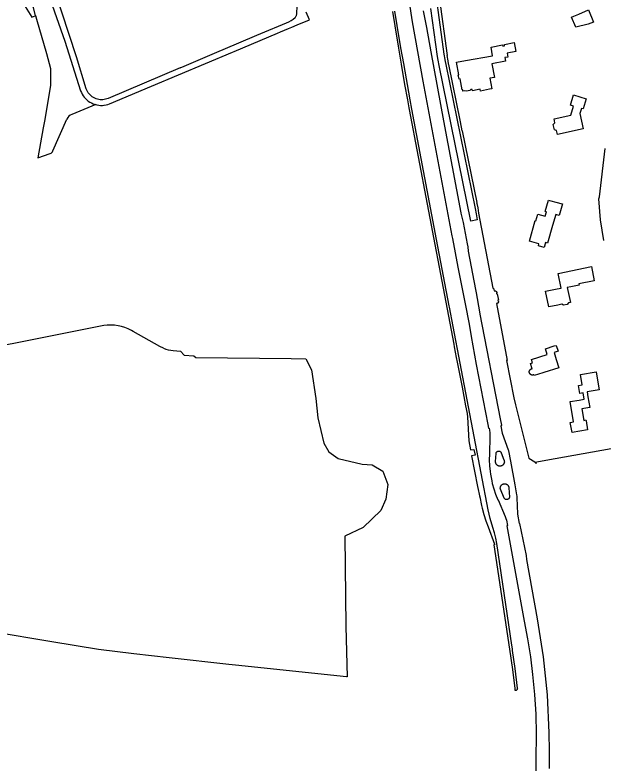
# Model space of a CAD drawing. Extents: x 131000 to 133013, y 393000 to 396501.
# Drawn here: x 132258.4 to 132579.2, y 393762.4 to 394170.7 of the extents above; entities that cross this region are included whole.
import ezdxf

# ---------------------------------------------------------------- set-up
doc = ezdxf.new("R2010")
doc.units = 0
doc.layers.add('gx-grn-maaiveld', color=7, linetype='Continuous')

msp = doc.modelspace()

# ---------------------------------------------------------------- linework, layer by layer
at = {"layer": 'gx-grn-maaiveld'}
for p, q in [((132302.41, 394121.83), (132289.45, 394116.47)), ((132279.09, 394096.55), (132286.64, 394113.85))]:
    msp.add_line(p, q, dxfattribs=at)
for points in [[(132259.48, 394239.46), (132267.55, 394212.31), (132277.56, 394179.37), (132285.48, 394156.35), (132294.19, 394129.35), (132294.58, 394128.42), (132295.05, 394127.53), (132295.58, 394126.68), (132296.18, 394125.88), (132296.85, 394125.12), (132297.59, 394124.42), (132298.39, 394123.77), (132299.24, 394123.2), (132300.13, 394122.7), (132301.07, 394122.28), (132302.03, 394121.93), (132302.41, 394121.83)], [(132237.63, 394231.32), (132237.45, 394228.76), (132237.31, 394226.49), (132245.32, 394216.28), (132261, 394196.41), (132262.59, 394194.29), (132263.52, 394191.46), (132264.26, 394188.91), (132265.91, 394183.21), (132268.25, 394174.88), (132269.37, 394170.28)], [(132485.55, 394198.94), (132492.41, 394149.26), (132492.55, 394148.4), (132492.72, 394147.27), (132493.07, 394145.29), (132493.39, 394143.68), (132509.36, 394065.11), (132509.98, 394062.22), (132510.61, 394058.89), (132507.09, 394058.19), (132489.82, 394143.11), (132489.28, 394146.06), (132488.96, 394148.14), (132485.33, 394174.35)], [(132348.42, 394141.85), (132309.17, 394125.2), (132308.49, 394124.94), (132307.79, 394124.74), (132307.08, 394124.6), (132306.36, 394124.51), (132305.63, 394124.48), (132304.9, 394124.51), (132304.18, 394124.6), (132303.41, 394124.77), (132302.65, 394125), (132301.92, 394125.29), (132301.21, 394125.66), (132300.54, 394126.08), (132299.91, 394126.56), (132299.33, 394127.09), (132298.79, 394127.67), (132298.3, 394128.3), (132297.88, 394128.97), (132297.51, 394129.67), (132297.21, 394130.4), (132291.96, 394147.9), (132275.72, 394197.32)], [(132259.96, 394178.37), (132261.09, 394178.83), (132262.99, 394176.76), (132267.52, 394169.57), (132269.37, 394170.28)], [(132489.9, 394179.44), (132494.12, 394148.69), (132493.99, 394148.61), (132494.48, 394145.66), (132494.78, 394144.11), (132494.86, 394143.7), (132501.28, 394112.36), (132502.25, 394107.47), (132502.37, 394107.5), (132510.39, 394068.43), (132510.19, 394068.4), (132510.32, 394067.89), (132510.84, 394065.39), (132511.27, 394062.5), (132519.04, 394021.62), (132519.4, 394021.69), (132519.76, 394020.11), (132519.85, 394020.14), (132519.93, 394020.17), (132520.02, 394020.19), (132520.11, 394020.2), (132520.19, 394020.2), (132520.28, 394020.2), (132520.37, 394020.19), (132520.46, 394020.17), (132520.54, 394020.14), (132520.62, 394020.11), (132520.7, 394020.07), (132520.78, 394020.02), (132520.85, 394019.97), (132520.92, 394019.91), (132520.98, 394019.85), (132521.03, 394019.78), (132521.08, 394019.7), (132521.12, 394019.62), (132521.16, 394019.54), (132521.19, 394019.46), (132521.21, 394019.37), (132521.22, 394019.29), (132521.23, 394019.2), (132521.23, 394019.11), (132521.09, 394019.12), (132521.16, 394018.46), (132521.49, 394018.47), (132522.14, 394015.11), (132521.82, 394015.03), (132521.93, 394014.37), (132522.13, 394014.37), (132522.14, 394014.28), (132522.14, 394014.19), (132522.13, 394014.09), (132522.11, 394014), (132522.08, 394013.92), (132522.05, 394013.83), (132522.01, 394013.75), (132521.96, 394013.67), (132521.91, 394013.59), (132521.85, 394013.52), (132521.78, 394013.46), (132521.71, 394013.4), (132521.64, 394013.35), (132521.55, 394013.31), (132521.47, 394013.27), (132521.38, 394013.24), (132521.29, 394013.22), (132521.2, 394013.21), (132521.11, 394013.2), (132521.02, 394013.2), (132526.9, 393982.2), (132526.63, 393982.18), (132530.58, 393961.77), (132531.43, 393957.88), (132538.66, 393928.83), (132542.07, 393926.82), (132541.94, 393926.58), (132542.44, 393926.26), (132542.53, 393926.02), (132542.91, 393926.09), (132542.05, 393926.67), (132553.13, 393928.66), (132614.25, 393939.56)], [(132348.42, 394141.85), (132350.73, 394142.83), (132369.78, 394150.91), (132371.97, 394151.84), (132390.38, 394159.65), (132392.48, 394160.54), (132406.46, 394166.47), (132407.78, 394167.02), (132409.03, 394167.69), (132410.22, 394168.48), (132411.32, 394169.37), (132411.51, 394169.63), (132411.68, 394169.9), (132411.82, 394170.19), (132411.94, 394170.49), (132412.04, 394170.79), (132412.1, 394171.1), (132412.15, 394171.42), (132412.16, 394171.74), (132412.41, 394175.44)], [(132473.35, 394177.76), (132475.1, 394167.05), (132480.9, 394134.63), (132496.81, 394050.1), (132497.07, 394048.68), (132500, 394033.11), (132502.54, 394020.39), (132503.98, 394013.16), (132506.1, 394001.97), (132507.31, 393995.18), (132510.04, 393979.95), (132516.41, 393947.14), (132516.81, 393945.18), (132517.02, 393945.13), (132517.21, 393944.18), (132517.4, 393942.68), (132517.52, 393941.16), (132517.52, 393940.6), (132517.24, 393931.11), (132517.24, 393931.04), (132517.12, 393927.88), (132517.23, 393924.73), (132517.57, 393921.59), (132517.8, 393920.16), (132518.48, 393916.39), (132518.79, 393914.95), (132519.55, 393912.06), (132520.51, 393909.22), (132521.89, 393906.06), (132521.91, 393906.02), (132525.8, 393896.97), (132525.83, 393896.92), (132526, 393896.45), (132526.18, 393895.95), (132526.46, 393894.97), (132527.05, 393892.02), (132526.69, 393891.97), (132529.69, 393875.81), (132536.27, 393839.85), (132538.06, 393830.17), (132539.56, 393820.44), (132540.76, 393810.68), (132541.83, 393799.87), (132542.5, 393789.02), (132542.77, 393778.17), (132542.61, 393764.36), (132542.33, 393750.02)], [(132269.37, 394170.28), (132269.61, 394170.4), (132270.16, 394168.47), (132275.49, 394149.76), (132277.8, 394141.61), (132277.73, 394132.27), (132274.39, 394112.82), (132273.74, 394109.05), (132270.87, 394092.71), (132277.59, 394095.05)], [(132332.91, 394131.82), (132376.98, 394150.4), (132378.05, 394150.85), (132401.67, 394160.81), (132403.23, 394161.47), (132407.6, 394163.31), (132409.45, 394164.09), (132412.3, 394165.3), (132419, 394168.12), (132417.33, 394172.32)], [(132464.28, 394172.61), (132465.54, 394164.72), (132467.54, 394152.61), (132469.01, 394143.94), (132470.96, 394132.86), (132472.49, 394124.34), (132473.24, 394120.08), (132473.41, 394119.08), (132488.13, 394041.67), (132489.04, 394036.88), (132497.75, 393991.03), (132498.01, 393989.68), (132499.16, 393983.81), (132499.35, 393982.85), (132499.48, 393982.15), (132501.07, 393973.9), (132502.28, 393967.62), (132504.25, 393957.37), (132505.04, 393953.19), (132505.35, 393951.22), (132505.93, 393938.23), (132506.82, 393933.41), (132508.8, 393933.64), (132509.37, 393930.53), (132507.45, 393930.16), (132510.66, 393913.42), (132510.8, 393913.42), (132511.94, 393907.6), (132512.05, 393907.64), (132512.96, 393902.94), (132513.35, 393901.61), (132514.26, 393898.1), (132515.35, 393894.66), (132516.63, 393891.27), (132520.04, 393881.96), (132520.1, 393881.66), (132519.59, 393881.56), (132528.16, 393824.52), (132529.76, 393813.41), (132531.03, 393803.04), (132531.13, 393802.27), (132531.71, 393802.21), (132531.79, 393802.22), (132531.88, 393802.24), (132531.96, 393802.26), (132532.04, 393802.29), (132532.12, 393802.33), (132532.2, 393802.38), (132532.27, 393802.43), (132532.33, 393802.49), (132532.39, 393802.55), (132532.45, 393802.62), (132532.5, 393802.69), (132532.54, 393802.77), (132532.57, 393802.85), (132532.6, 393802.94), (132532.62, 393803.02), (132532.63, 393803.11), (132532.64, 393803.2), (132532.63, 393803.28), (132531.3, 393814.05), (132529.89, 393823.85), (132529.75, 393824.79), (132529.45, 393826.82), (132521.28, 393882.28), (132520.72, 393885.24), (132519.96, 393888.14), (132519.05, 393890.99), (132517.71, 393895.83), (132516.58, 393900.72), (132497.41, 394000.63), (132495.39, 394011.18), (132495.23, 394012.02), (132488.36, 394048.1), (132474.85, 394119.3), (132473.95, 394124.51), (132470.46, 394144.2), (132468.98, 394152.85), (132466.96, 394165.04), (132465.71, 394172.85)], [(132549.99, 393759.42), (132550.07, 393769.12), (132549.9, 393778.83), (132548.96, 393799.69), (132546.78, 393820.46), (132543.38, 393841.06), (132537.57, 393873.46), (132537.49, 393875.64), (132533.85, 393893.15), (132533.65, 393893.16), (132532.71, 393898.18), (132532.68, 393898.34), (132532.7, 393898.49), (132532.33, 393907.27), (132532.38, 393908.14), (132532.26, 393908.77), (132531.22, 393914.29), (132528.87, 393927.11), (132527.81, 393932.76), (132527.72, 393933.28), (132524.44, 393942.3), (132524.4, 393942.37), (132524.4, 393942.38), (132524.38, 393942.45), (132523.66, 393946.35), (132523.94, 393946.79), (132523.26, 393950.22), (132512.23, 394007.43), (132511.97, 394008.78), (132510.12, 394019.09), (132509.78, 394020.91), (132505.8, 394041.75), (132505.56, 394044.13), (132505.34, 394045.77), (132503.11, 394057.43), (132501.89, 394062.53), (132501.85, 394062.71), (132492.28, 394112.95), (132485.37, 394150.68), (132483.02, 394163.93), (132481.35, 394173.08)], [(132574.06, 394166.88), (132571.15, 394165.63), (132564.39, 394164.17), (132562.08, 394169.54), (132563.36, 394170.09), (132566.08, 394171.25), (132571.23, 394173.47), (132574.06, 394166.88)], [(132526.83, 394149.96), (132527.23, 394147.79), (132525.66, 394147.5), (132526.02, 394145.47), (132518.63, 394144.1), (132520, 394136.7), (132517.46, 394136.17), (132518.47, 394130.48), (132517.31, 394130.31), (132512.43, 394129.24), (132512.22, 394130.2), (132507.94, 394129.37), (132507.8, 394130.15), (132507.02, 394130.04), (132506.46, 394129.45), (132504.64, 394129.11), (132503.9, 394129.41), (132502.76, 394129.2), (132502.65, 394129.86), (132502.41, 394129.81), (132501.33, 394135.88), (132500.66, 394135.74), (132500.21, 394138.08), (132500.46, 394138.13), (132499.19, 394145.05), (132504.11, 394145.95), (132518.9, 394148.51), (132518.16, 394153.25), (132524.37, 394154.4), (132524.51, 394153.65), (132525.54, 394153.85), (132525.39, 394154.7), (132530.71, 394155.69), (132531.61, 394150.84), (132526.83, 394149.96)], [(132302.41, 394121.83), (132303.02, 394121.67), (132304.03, 394121.49), (132305.05, 394121.39), (132306.06, 394121.38), (132306.93, 394121.45), (132307.07, 394121.46), (132308.07, 394121.61), (132309.05, 394121.86), (132310.01, 394122.17), (132332.91, 394131.82)], [(132567.45, 394119.68), (132566.58, 394116.93), (132568.42, 394108.6), (132554.33, 394105.48), (132553.86, 394107.66), (132552.7, 394108.07), (132552.07, 394110.96), (132552.94, 394111.82), (132552.47, 394113.97), (132561.58, 394115.98), (132563.06, 394120.98), (132561.38, 394121.5), (132563.15, 394127.1), (132570.02, 394124.96), (132568.29, 394119.42), (132567.45, 394119.68)], [(132579.59, 394047.59), (132577.8, 394058.95), (132577.01, 394070.32), (132577.37, 394071.54), (132580.44, 394097.9)], [(132553.39, 394061.76), (132551.57, 394055.84), (132548.85, 394046.22), (132547.89, 394046.49), (132547.16, 394043.89), (132543.95, 394044.8), (132544.21, 394045.75), (132539.01, 394047.22), (132542.24, 394058.5), (132542.52, 394058.42), (132543.57, 394062.09), (132547.67, 394060.91), (132548.33, 394063.23), (132547.61, 394063.44), (132549.41, 394069.74), (132550.08, 394069.55), (132554.22, 394068.37), (132556.22, 394067.81), (132557.12, 394067.57), (132555.32, 394061.22), (132553.39, 394061.76)], [(132557.73, 394012.3), (132556.75, 394012.8), (132554.56, 394012.35), (132549.66, 394011.35), (132547.91, 394019.93), (132554.13, 394021.2), (132556.35, 394021.65), (132554.71, 394029.67), (132572.86, 394033.37), (132574.44, 394025.66), (132566.06, 394023.95), (132566.21, 394023.22), (132561.58, 394022.28), (132559.71, 394021.9), (132561.38, 394013.74), (132560.36, 394013.53), (132559.69, 394012.65), (132557.73, 394012.3)], [(132306.78, 394001.33), (132284.95, 393996.96), (132261.34, 393992.23), (132239.97, 393988.01), (132238.43, 394001.93), (132233.53, 394001.41), (132232.98, 394006.43), (132237.88, 394006.96), (132237.84, 394007.39), (132238.24, 394007.46), (132238.28, 394007.95), (132228.54, 394008.62), (132213.04, 394009.68), (132201.79, 394019.91), (132201.74, 394019.24), (132201.68, 394018.53), (132201.58, 394017.16), (132177.69, 394022.32)], [(132339.49, 393988.85), (132337.43, 393989.77), (132322.87, 393998.04), (132321.99, 393998.5)], [(132538.97, 393975.81), (132538.97, 393975.96), (132538.97, 393976.06), (132538.97, 393976.09), (132538.98, 393976.12), (132539, 393976.27), (132539.03, 393976.42), (132539.03, 393976.43), (132539.08, 393976.57), (132539.14, 393976.71), (132539.16, 393976.74), (132539.17, 393976.76), (132539.18, 393976.77), (132539.21, 393976.84), (132539.3, 393976.97), (132539.35, 393977.03), (132539.38, 393977.07), (132539.4, 393977.09), (132539.5, 393977.2), (132539.52, 393977.21), (132539.52, 393977.22), (132539.62, 393977.31), (132539.74, 393977.4), (132539.79, 393977.42), (132539.83, 393977.45), (132539.88, 393977.48), (132540.01, 393977.55), (132540.11, 393977.58), (132540.12, 393977.59), (132540.16, 393977.6), (132540.31, 393977.64), (132540.46, 393977.67), (132539.58, 393980.52), (132540.75, 393980.88), (132540.18, 393982.71), (132548.74, 393985.35), (132547.74, 393988.59), (132552.52, 393990.06), (132553.67, 393990.41), (132554.65, 393987.21), (132552.53, 393986.56), (132553.72, 393982.66), (132555.11, 393978.15), (132546.89, 393975.62), (132546.38, 393975.42), (132541.6, 393973.95), (132541.47, 393974.37), (132541.35, 393974.32), (132541.33, 393974.31), (132541.18, 393974.26), (132541.04, 393974.23), (132541.02, 393974.23), (132541.01, 393974.22), (132540.88, 393974.21), (132540.79, 393974.2), (132540.73, 393974.2), (132540.57, 393974.2), (132540.55, 393974.21), (132540.42, 393974.22), (132540.27, 393974.25), (132540.22, 393974.27), (132540.19, 393974.28), (132540.12, 393974.3), (132539.98, 393974.36), (132539.89, 393974.4), (132539.88, 393974.41), (132539.84, 393974.43), (132539.71, 393974.51), (132539.69, 393974.53), (132539.65, 393974.56), (132539.59, 393974.61), (132539.53, 393974.66), (132539.49, 393974.7), (132539.48, 393974.71), (132539.37, 393974.82), (132539.28, 393974.95), (132539.27, 393974.96), (132539.2, 393975.08), (132539.16, 393975.14), (132539.14, 393975.18), (132539.13, 393975.21), (132539.07, 393975.36), (132539.06, 393975.38), (132539.02, 393975.5), (132538.99, 393975.66), (132538.98, 393975.71), (132538.98, 393975.74), (132538.97, 393975.81)], [(132344.64, 393987.58), (132348.7, 393987.24), (132350.65, 393984.97), (132355.88, 393984.61), (132356.99, 393983.74), (132408.99, 393983.15), (132409.01, 393983.15), (132417, 393983.06), (132420.21, 393977.08), (132422.59, 393961.35), (132423.55, 393950.9), (132426.8, 393937.08), (132429.61, 393932.31), (132434.68, 393928.66), (132447.72, 393925.6), (132453.27, 393925.17), (132459.02, 393921.73), (132461.88, 393914.41), (132460.73, 393906.51), (132457.91, 393900.23), (132448.4, 393890.9), (132438.26, 393886.22), (132438.86, 393836.98), (132439.69, 393809.49), (132439.34, 393809.44), (132378.6, 393815.93), (132375.05, 393816.29), (132342.5, 393819.79), (132323.24, 393821.95), (132303.98, 393824.36), (132278.56, 393828.6), (132245.75, 393834.1)], [(132571.99, 393956.51), (132567.6, 393955.75), (132568.7, 393949.46), (132569.9, 393949.67), (132569.97, 393949.27), (132570.83, 393944.34), (132562.31, 393942.85), (132561.36, 393948.28), (132563.18, 393948.6), (132561.25, 393959.69), (132566.18, 393960.55), (132568.91, 393961.03), (132568.32, 393964.43), (132566.53, 393964.12), (132565.78, 393968.45), (132567.92, 393968.82), (132566.93, 393974.5), (132575.39, 393975.94), (132576.37, 393970.29), (132577.08, 393966.18), (132575.99, 393965.99), (132570.51, 393965.04), (132570.98, 393962.34), (132571.99, 393956.51)], [(132522.44, 393932.71), (132522.57, 393932.69), (132522.7, 393932.66), (132522.82, 393932.62), (132522.94, 393932.57), (132523.06, 393932.51), (132523.17, 393932.43), (132523.27, 393932.35), (132523.37, 393932.26), (132523.46, 393932.17), (132523.53, 393932.06), (132523.6, 393931.95), (132523.66, 393931.83), (132525.13, 393927.9), (132525.21, 393927.71), (132525.28, 393927.52), (132525.33, 393927.32), (132525.36, 393927.11), (132525.37, 393926.91), (132525.37, 393926.7), (132525.35, 393926.49), (132525.3, 393926.29), (132525.25, 393926.09), (132525.17, 393925.9), (132525.08, 393925.72), (132524.97, 393925.54), (132524.85, 393925.37), (132524.72, 393925.22), (132524.57, 393925.07), (132524.41, 393924.94), (132524.24, 393924.83), (132524.06, 393924.73), (132523.87, 393924.64), (132523.67, 393924.57), (132523.47, 393924.52), (132523.27, 393924.49), (132523.06, 393924.48), (132522.86, 393924.48), (132522.65, 393924.5), (132522.45, 393924.54), (132522.25, 393924.59), (132522.05, 393924.67), (132521.87, 393924.75), (132521.69, 393924.86), (132521.52, 393924.98), (132521.36, 393925.11), (132521.22, 393925.26), (132521.09, 393925.42), (132520.97, 393925.59), (132520.87, 393925.77), (132520.78, 393925.96), (132520.71, 393926.15), (132520.66, 393926.35), (132520.62, 393926.55), (132520.61, 393926.76), (132520.61, 393926.97), (132520.82, 393931.34), (132520.83, 393931.47), (132520.86, 393931.6), (132520.9, 393931.72), (132520.95, 393931.85), (132521.01, 393931.96), (132521.08, 393932.07), (132521.16, 393932.18), (132521.25, 393932.27), (132521.34, 393932.36), (132521.45, 393932.44), (132521.56, 393932.51), (132521.67, 393932.57), (132521.8, 393932.62), (132521.92, 393932.66), (132522.05, 393932.69), (132522.18, 393932.71), (132522.31, 393932.71), (132522.44, 393932.71)], [(132525.79, 393914.84), (132526, 393914.81), (132526.2, 393914.76), (132526.4, 393914.69), (132526.58, 393914.6), (132526.77, 393914.5), (132526.94, 393914.39), (132527.1, 393914.25), (132527.25, 393914.11), (132527.38, 393913.95), (132527.5, 393913.78), (132527.61, 393913.6), (132527.7, 393913.42), (132527.77, 393913.22), (132527.83, 393913.02), (132527.86, 393912.82), (132527.88, 393912.61), (132528.13, 393907.63), (132528.12, 393907.5), (132528.1, 393907.38), (132528.07, 393907.25), (132528.03, 393907.13), (132527.98, 393907.02), (132527.91, 393906.9), (132527.84, 393906.8), (132527.76, 393906.7), (132527.67, 393906.61), (132527.58, 393906.52), (132527.47, 393906.45), (132527.36, 393906.38), (132527.25, 393906.33), (132527.13, 393906.28), (132527.01, 393906.24), (132526.88, 393906.22), (132526.76, 393906.2), (132526.63, 393906.2), (132526.5, 393906.21), (132526.38, 393906.23), (132526.25, 393906.26), (132526.13, 393906.3), (132526.01, 393906.35), (132525.9, 393906.41), (132525.79, 393906.48), (132525.69, 393906.55), (132525.6, 393906.64), (132525.51, 393906.73), (132525.44, 393906.84), (132525.37, 393906.94), (132525.31, 393907.06), (132523.23, 393911.91), (132523.19, 393912.11), (132523.17, 393912.32), (132523.16, 393912.53), (132523.17, 393912.73), (132523.2, 393912.94), (132523.25, 393913.14), (132523.32, 393913.34), (132523.4, 393913.53), (132523.5, 393913.71), (132523.61, 393913.88), (132523.74, 393914.05), (132523.89, 393914.2), (132524.04, 393914.33), (132524.21, 393914.46), (132524.39, 393914.56), (132524.57, 393914.66), (132524.77, 393914.73), (132524.97, 393914.79), (132525.17, 393914.83), (132525.38, 393914.85), (132525.58, 393914.85), (132525.79, 393914.84)]]:
    msp.add_lwpolyline(points, dxfattribs=at)
for centre, radius, start, end in [((132290.97, 394112.03), 4.69, 108.92, 157.1273), ((132276.91, 394097.22), 2.28, 287.2349, 342.8414), ((132309.89, 393975.69), 25.83, 62.0608, 96.9007), ((132347.07, 394008.46), 21.03, 248.8566, 263.3434)]:
    msp.add_arc(centre, radius, start, end, dxfattribs=at)

doc.saveas('drawing.dxf')
